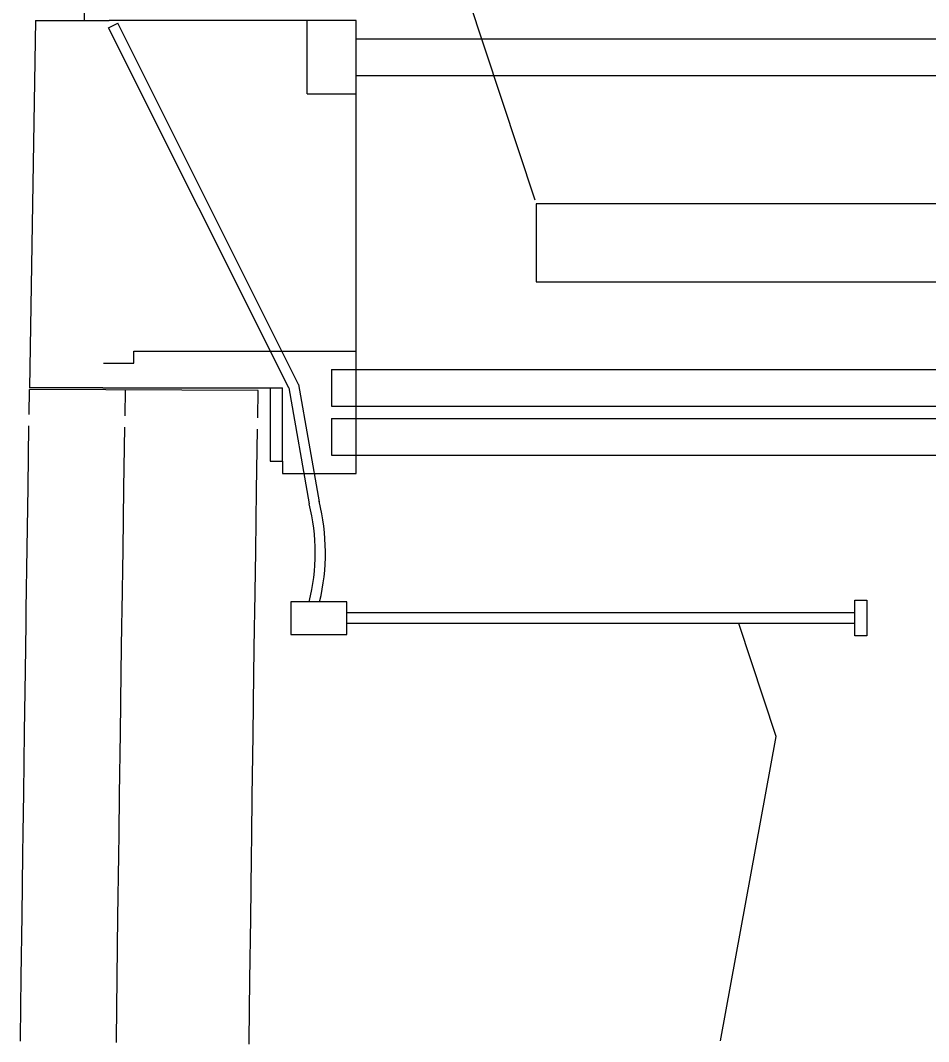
# Model space of a CAD drawing. Extents: x 1313964 to 1316843, y 2087046 to 2096619.
# Drawn here: x 1314346.21 to 1314383.29, y 2089434.41 to 2089476.12 of the extents above; entities that cross this region are included whole.
import ezdxf

# ---------------------------------------------------------------- set-up
doc = ezdxf.new("R2010")
doc.units = 0
for name, color, linetype in [('B-Gen-Construction Line', 7, 'Continuous'), ('B-Gen-Dimension', 7, 'Continuous'), ('B-Gen-Hidden', 7, 'Continuous'), ('B-Gen-Object', 7, 'Continuous'), ('B-Sub-Retaining Wall', 7, 'Continuous')]:
    doc.layers.add(name, color=color, linetype=linetype)

msp = doc.modelspace()

# ---------------------------------------------------------------- linework, layer by layer
at = {"layer": 'B-Gen-Construction Line'}
for p, q in [((1314350.846, 2089462.616), (1314359.913, 2089462.616)), ((1314350.846, 2089462.116), (1314350.846, 2089462.616)), ((1314349.596, 2089462.116), (1314350.846, 2089462.116))]:
    msp.add_line(p, q, dxfattribs=at)
at = {"layer": 'B-Gen-Dimension'}
msp.add_line((1314359.689, 2089491.529), (1314367.217, 2089468.788), dxfattribs=at)
msp.add_lwpolyline([(1314367.27, 2089468.629), (1314367.27, 2089465.436), (1314467.269, 2089465.436), (1314467.269, 2089468.629)], close=True, dxfattribs=at)
at = {"layer": 'B-Gen-Hidden'}
for p, q in [((1314359.913, 2089475.366), (1314419.913, 2089475.366)), ((1314359.913, 2089473.866), (1314419.913, 2089473.866)), ((1314358.913, 2089461.866), (1314358.913, 2089460.366)), ((1314358.913, 2089461.866), (1314359.913, 2089461.866)), ((1314359.913, 2089461.866), (1314419.913, 2089461.866)), ((1314358.913, 2089460.366), (1314359.913, 2089460.366)), ((1314359.913, 2089460.366), (1314419.913, 2089460.366)), ((1314358.913, 2089459.866), (1314358.913, 2089458.366)), ((1314358.913, 2089459.866), (1314359.913, 2089459.866)), ((1314359.913, 2089459.866), (1314419.913, 2089459.866)), ((1314358.913, 2089458.366), (1314359.913, 2089458.366)), ((1314359.913, 2089458.366), (1314419.913, 2089458.366))]:
    msp.add_line(p, q, dxfattribs=at)
at = {"layer": 'B-Gen-Object'}
for p, q in [((1314349.19, 2089502.112), (1314348.81, 2089476.115)), ((1314346.825, 2089476.114), (1314346.581, 2089461.116)), ((1314346.825, 2089476.114), (1314349.838, 2089476.114)), ((1314349.811, 2089475.823), (1314350.183, 2089476.01)), ((1314359.913, 2089476.116), (1314349.838, 2089476.114)), ((1314357.564, 2089461.248), (1314350.183, 2089476.01)), ((1314359.913, 2089476.116), (1314357.913, 2089476.116)), ((1314357.913, 2089473.116), (1314357.913, 2089476.116)), ((1314359.913, 2089457.616), (1314359.913, 2089476.116)), ((1314359.913, 2089473.116), (1314359.913, 2089476.116)), ((1314357.164, 2089461.116), (1314349.811, 2089475.823)), ((1314357.913, 2089473.116), (1314359.913, 2089473.116)), ((1314346.565, 2089460.029), (1314346.58, 2089461.04)), ((1314355.914, 2089461.007), (1314346.58, 2089461.04)), ((1314349.581, 2089461.116), (1314346.581, 2089461.116)), ((1314349.581, 2089461.116), (1314356.913, 2089461.116)), ((1314350.481, 2089459.97), (1314350.497, 2089461.026)), ((1314355.897, 2089459.889), (1314355.914, 2089461.007)), ((1314356.413, 2089461.116), (1314356.413, 2089458.116)), ((1314356.913, 2089458.116), (1314356.913, 2089461.116)), ((1314357.164, 2089461.116), (1314357.997, 2089456.378)), ((1314357.564, 2089461.248), (1314358.407, 2089456.451)), ((1314346.521, 2089457.067), (1314346.558, 2089459.563)), ((1314350.437, 2089457.009), (1314350.474, 2089459.506)), ((1314355.853, 2089456.93), (1314355.89, 2089459.426)), ((1314356.413, 2089458.116), (1314356.913, 2089458.116)), ((1314356.913, 2089458.116), (1314356.913, 2089457.616)), ((1314356.913, 2089457.616), (1314359.913, 2089457.616)), ((1314346.485, 2089454.563), (1314346.521, 2089457.063)), ((1314350.401, 2089454.506), (1314350.437, 2089457.006)), ((1314355.817, 2089454.427), (1314355.853, 2089456.928)), ((1314346.449, 2089452.065), (1314346.485, 2089454.562)), ((1314350.365, 2089452.009), (1314350.401, 2089454.506)), ((1314355.781, 2089451.931), (1314355.817, 2089454.428)), ((1314346.44, 2089451.485), (1314346.449, 2089452.063)), ((1314350.357, 2089451.429), (1314350.365, 2089452.007)), ((1314355.773, 2089451.352), (1314355.781, 2089451.93)), ((1314346.414, 2089449.561), (1314346.44, 2089451.484)), ((1314350.33, 2089449.507), (1314350.357, 2089451.429)), ((1314355.746, 2089449.431), (1314355.773, 2089451.353)), ((1314377.069, 2089446.873), (1314375.533, 2089451.483)), ((1314346.379, 2089447.065), (1314346.414, 2089449.561)), ((1314350.295, 2089447.01), (1314350.33, 2089449.507)), ((1314355.711, 2089446.935), (1314355.746, 2089449.432)), ((1314346.345, 2089444.561), (1314346.379, 2089447.061)), ((1314350.261, 2089444.507), (1314350.295, 2089447.007)), ((1314355.677, 2089444.432), (1314355.711, 2089446.933)), ((1314374.792, 2089434.449), (1314377.069, 2089446.873)), ((1314346.323, 2089442.941), (1314346.345, 2089444.56)), ((1314350.239, 2089442.887), (1314350.261, 2089444.507)), ((1314355.655, 2089442.814), (1314355.677, 2089444.433)), ((1314346.311, 2089442.062), (1314346.323, 2089442.94)), ((1314350.227, 2089442.01), (1314350.239, 2089442.887)), ((1314355.643, 2089441.938), (1314355.655, 2089442.815)), ((1314346.278, 2089439.559), (1314346.311, 2089442.06)), ((1314350.194, 2089439.507), (1314350.227, 2089442.008)), ((1314355.611, 2089439.436), (1314355.643, 2089441.937)), ((1314346.245, 2089437.062), (1314346.278, 2089439.558)), ((1314350.162, 2089437.011), (1314350.194, 2089439.507)), ((1314355.578, 2089436.94), (1314355.611, 2089439.437)), ((1314346.213, 2089434.558), (1314346.245, 2089437.058)), ((1314350.129, 2089434.508), (1314350.162, 2089437.008)), ((1314355.546, 2089434.438), (1314355.578, 2089436.938)), ((1314346.211, 2089434.431), (1314346.213, 2089434.557)), ((1314350.128, 2089434.381), (1314350.129, 2089434.508)), ((1314355.544, 2089434.313), (1314355.546, 2089434.439))]:
    msp.add_line(p, q, dxfattribs=at)
for radius, start in [(8.125, 345.75), (8.542, 346.4587)]:
    msp.add_arc((1314350.122, 2089454.378), radius, start, 14.25, dxfattribs=at)
at = {"layer": 'B-Sub-Retaining Wall'}
for p, q in [((1314359.532, 2089452.378), (1314357.247, 2089452.378)), ((1314357.247, 2089452.378), (1314357.247, 2089451.045)), ((1314359.532, 2089451.045), (1314359.532, 2089452.378)), ((1314380.269, 2089452.441), (1314380.769, 2089452.441)), ((1314380.269, 2089450.983), (1314380.269, 2089452.441)), ((1314380.769, 2089452.441), (1314380.769, 2089450.983)), ((1314359.532, 2089451.941), (1314380.269, 2089451.941)), ((1314380.269, 2089451.483), (1314359.532, 2089451.483)), ((1314357.247, 2089451.045), (1314359.532, 2089451.045)), ((1314380.769, 2089450.983), (1314380.269, 2089450.983))]:
    msp.add_line(p, q, dxfattribs=at)

doc.saveas('drawing.dxf')
